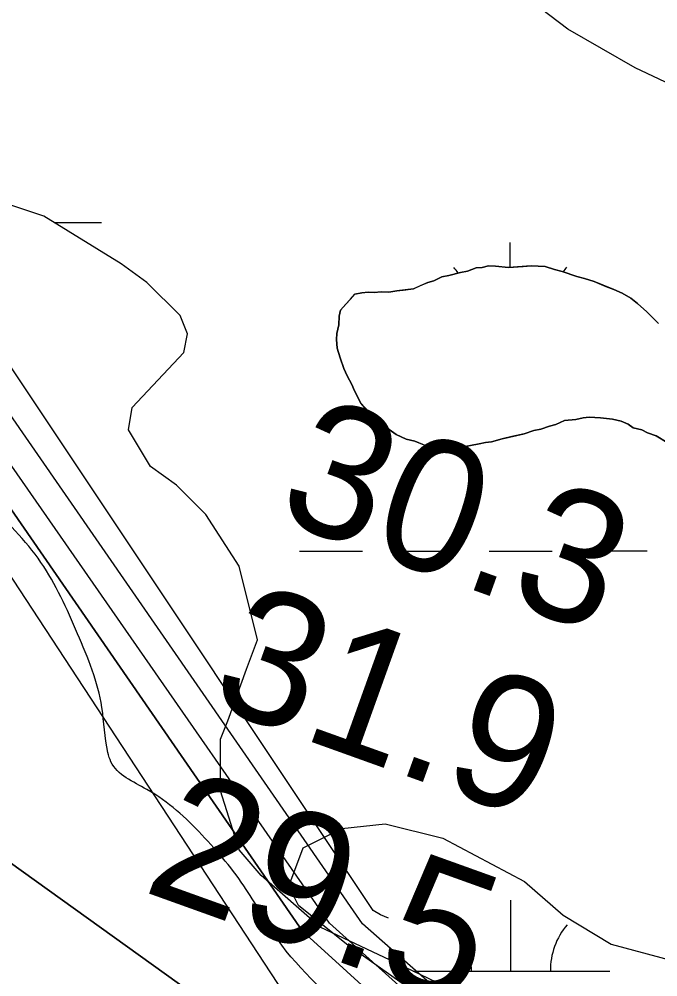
# Model space of a CAD drawing. Extents: x 3297753 to 3335611, y 652252 to 677623.
# Drawn here: x 3313761.6 to 3314084.8, y 670664.4 to 671149.1 of the extents above; entities that cross this region are included whole.
import ezdxf

# ---------------------------------------------------------------- set-up
doc = ezdxf.new("R2010")
doc.units = 0
for name, color, linetype in [('V-RIVR-EDGE', 7, 'Continuous'), ('V-RIVR-RANG', 7, 'Continuous'), ('V-SITE-VEGE', 7, 'Continuous'), ('V-TOPO-DPTH', 7, 'Continuous'), ('V-TOPO-MAJR', 7, 'Continuous'), ('V-TOPO-MINR', 7, 'Continuous'), ('V-TOPO-SHOR', 7, 'Continuous'), ('V-TOPO-WATR', 7, 'Continuous'), ('V-WETL-SWMP', 7, 'Continuous')]:
    doc.layers.add(name, color=color, linetype=linetype)

msp = doc.modelspace()

# ---------------------------------------------------------------- linework, layer by layer
at = {"layer": 'V-RIVR-EDGE'}
msp.add_spline([(3319128.45, 669896.06), (3319102.43, 669879.07), (3319066.7, 669858.6), (3318998.74, 669821.54), (3318951.36, 669795.67), (3318909.43, 669773.67), (3318888.84, 669759.37), (3318855.44, 669738.9), (3318784.76, 669700.69), (3318721.46, 669664.78), (3318663.98, 669631.57), (3318611.56, 669602.22), (3318546.3, 669558.18), (3318510.56, 669535.77), (3318467.46, 669512.61), (3318428.61, 669485.17), (3318397.15, 669465.86), (3318376.19, 669455.05), (3318341.63, 669437.3), (3318289.99, 669414.16), (3318221.27, 669382.92), (3318160.71, 669354.37), (3318105.57, 669327.36), (3318072.18, 669313.09), (3318054.32, 669302.28), (3318037.62, 669291.07), (3318008.5, 669278.35), (3317934.74, 669245.57), (3317848.15, 669204.67), (3317778.28, 669175.76), (3317690.15, 669136.42), (3317626.88, 669112.54), (3317574.87, 669094.44), (3317522.09, 669077.89), (3317438.26, 669052.51), (3317361.81, 669030.2), (3317325.33, 669020.99), (3317282.65, 669010.62), (3317240.35, 669001.03), (3317194.96, 668994.94), (3317157.73, 668992.7), (3317125.14, 668988.91), (3317099.93, 668988.19), (3317080.17, 668991.73), (3317051.86, 668995.29), (3317007.27, 668998.12), (3316976.25, 668998.19), (3316933.98, 668997.13), (3316897.13, 668994.12), (3316852.89, 668984.15), (3316825.35, 668979.18), (3316789.64, 668968.41), (3316757.83, 668964.61), (3316689.18, 668960.9), (3316637.21, 668958.7), (3316609.3, 668962.26), (3316564.32, 668966.25), (3316521.67, 668969.46), (3316453.44, 668978.16), (3316408.47, 668983.7), (3316370.87, 668990.77), (3316339.49, 669003.65), (3316308.11, 669017.68), (3316175.59, 669059.12), (3316062.44, 669095.85), (3316008.96, 669111.11), (3315957.45, 669138.77), (3315917.58, 669168.73), (3315889.7, 669185.47), (3315866.09, 669203.76), (3315831.26, 669231.38), (3315800.66, 669249.29), (3315742.55, 669272.71), (3315665.47, 669308.96), (3315570.21, 669365.04), (3315493.16, 669416.03), (3315408.38, 669475.19), (3315304.61, 669540.98), (3315222.53, 669595.48), (3315155.14, 669631.71), (3315081.54, 669664.47), (3315028.85, 669686.32), (3315002.89, 669692.59), (3314990.87, 669694.17), (3314966.07, 669703.92), (3314940.51, 669718.34), (3314918.45, 669734.68), (3314896.78, 669755.67), (3314868.14, 669779.01), (3314813.17, 669818.32), (3314771.76, 669851.38), (3314741.97, 669877.83), (3314699.03, 669923.3), (3314661.54, 669973.42), (3314624.43, 670022.77), (3314598.52, 670050.36), (3314575.3, 670069.81), (3314546.64, 670087.72), (3314523.39, 670093.98), (3314495.48, 670098.32), (3314476.1, 670103.8), (3314467.97, 670107.69), (3314463.32, 670108.87), (3314460.6, 670106.16), (3314446.25, 670107.75), (3314437.35, 670115.53), (3314433.12, 670128.33), (3314431.99, 670143.07), (3314432.42, 670158.97), (3314428.94, 670163.63), (3314421.21, 670172.57), (3314382.1, 670199.43), (3314356.16, 670215), (3314336.41, 670225.14), (3314320.51, 670227.5), (3314307.71, 670227.15), (3314297.63, 670226.01), (3314289.49, 670228.74), (3314284.07, 670233.41), (3314263.58, 670256.34), (3314234.21, 670300.24), (3314210.27, 670339.85), (3314183.99, 670376.37), (3314159.64, 670409.39), (3314121.77, 670464.55), (3314083.9, 670521.65), (3314058.41, 670561.27), (3314047.57, 670571.38), (3314026.29, 670588.89), (3314010.8, 670599.78), (3314004.22, 670603.29), (3313993.75, 670604.48), (3313981.34, 670603.73), (3313978.63, 670604.9), (3313958.88, 670618.91), (3313934.12, 670640.69), (3313892.34, 670683.45), (3313876.5, 670708.7), (3313854.08, 670736.29), (3313826.22, 670759.24), (3313808.02, 670773.25), (3313806.48, 670777.9), (3313803.44, 670800.79), (3313791.12, 670838.05), (3313772.59, 670874.16), (3313744.75, 670904.87), (3313727.33, 670918.48), (3313708.73, 670925.12), (3313696.34, 670933.3), (3313689.78, 670944.95), (3313684.39, 670960.08), (3313677.07, 670978.72), (3313670.11, 670989.59), (3313656.96, 671002.42), (3313636.06, 671018.37), (3313615.56, 671042.86), (3313603.21, 671064.6), (3313592, 671080.53), (3313565.34, 671118.21), (3313548.73, 671146.95), (3313542.16, 671155.89), (3313529.39, 671167.94), (3313523.99, 671178.43), (3313524.03, 671193.94), (3313519.42, 671213.73), (3313509.42, 671244.78), (3313493.98, 671276.23), (3313469.64, 671310.8), (3313446.46, 671348.09), (3313425.21, 671380.72), (3313399.72, 671423.82), (3313367.28, 671477.81), (3313340.62, 671517.82), (3313310.86, 671556.67), (3313282.64, 671593.97), (3313261.37, 671615.74), (3313235.84, 671644.11), (3313221.55, 671667.81), (3313207.66, 671695.76), (3313192.19, 671714.41), (3313177.9, 671738.49), (3313162.86, 671770.72), (3313133.13, 671822.76), (3313095.7, 671899.25), (3313081.44, 671936.12), (3313064.47, 671974.56), (3313049.43, 672009.11), (3313032.42, 672030.87), (3313011.53, 672048.37), (3313009.99, 672053.42), (3313008.06, 672060.01), (3313006.13, 672063.51), (3312992.2, 672075.57), (3312979.83, 672090.33), (3312969.4, 672106.65), (3312960.16, 672133.82), (3312954.78, 672153.61), (3312938.56, 672181.96), (3312919.25, 672214.19), (3312906.53, 672244.47), (3312890.32, 672278.25), (3312865.61, 672319.03), (3312852.49, 672347.37), (3312845.16, 672364.45), (3312835.9, 672379.6), (3312824.29, 672390.49), (3312817.34, 672405.24), (3312803.06, 672430.1), (3312791.09, 672451.46), (3312777.55, 672467.39), (3312769.05, 672479.04), (3312760.17, 672496.52), (3312756.37, 672525.22), (3312752.93, 672545.01), (3312743.29, 672569.47), (3312730.94, 672593.93), (3312715.09, 672611.42), (3312711.23, 672618.41), (3312711.24, 672622.67), (3312712.03, 672630.04), (3312706.63, 672640.14), (3312695.41, 672653.74), (3312691.54, 672656.07), (3312691.14, 672649.87), (3312671.75, 672650.31), (3312659.34, 672651.5), (3312656.63, 672653.45), (3312655.86, 672655.78), (3312655.87, 672660.43), (3312657.43, 672663.92), (3312662.48, 672667.39), (3312665.97, 672667.77), (3312673.34, 672666.2), (3312685.35, 672662.68), (3312689.62, 672663.45), (3312690.79, 672666.55), (3312680.75, 672685.19), (3312674.19, 672698.39), (3312664.92, 672710.43), (3312661.46, 672722.85), (3312652.59, 672744.59), (3312642.56, 672764.78), (3312630.57, 672779.93), (3312620.16, 672802.45), (3312606.63, 672821.49), (3312599.68, 672834.69), (3312586.93, 672851.79), (3312575.75, 672877.02), (3312565.35, 672908.07), (3312555.31, 672925.55), (3312544.5, 672942.64), (3312535.26, 672972.13), (3312524.49, 673007.45), (3312515.25, 673033.46), (3312497.53, 673081.2), (3312492.13, 673094.79), (3312486.34, 673107.21), (3312471.64, 673121.21), (3312462.35, 673128.6), (3312455.8, 673144.9), (3312445.42, 673179.05), (3312425.74, 673220.21), (3312421.51, 673234.18), (3312420.76, 673246.2), (3312418.07, 673255.52), (3312403.05, 673297.05), (3312376.45, 673363.04), (3312353.73, 673425.15), (3312312.85, 673516.77), (3312308.21, 673522.99), (3312298.14, 673529.99), (3312295.83, 673533.88), (3312295.85, 673544.73), (3312295.12, 673561.41), (3312291.28, 673578.1), (3312279.73, 673610.7), (3312265.87, 673650.68), (3312259.71, 673670.47), (3312252.8, 673700.35), (3312246.26, 673718.98), (3312244.32, 673722.09), (3312239.68, 673724.43), (3312231.16, 673731.43), (3312227.69, 673739.58), (3312227.32, 673747.72), (3312225.82, 673765.18), (3312221.6, 673783.8), (3312215.06, 673806.7), (3312206.57, 673824.56), (3312195.79, 673854.84), (3312188.51, 673891.7), (3312185.84, 673909.15), (3312175.82, 673935.94), (3312163.09, 673960.4), (3312160, 673967.78), (3312160.04, 673981.35), (3312156.21, 674003.85), (3312152.77, 674023.64), (3312140.46, 674063.61), (3312122.78, 674126.09), (3312116.65, 674157.13), (3312105.91, 674205.24), (3312092.04, 674242.9), (3312078.92, 674267.36), (3312075.46, 674280.55), (3312073.94, 674291.42), (3312066.22, 674307.33), (3312063.91, 674314.71), (3312064.71, 674322.46), (3312065.11, 674329.05), (3312058.54, 674339.54), (3312053.53, 674350.02), (3312051.61, 674359.72), (3312049.32, 674374.47), (3312044.35, 674402.79), (3312044.36, 674407.44), (3312047.87, 674412.86), (3312049.43, 674416.35), (3312048.66, 674421.39), (3312045.18, 674426.44), (3312039.37, 674428.4), (3312032.48, 674462.93), (3312024.43, 674503.67), (3312017.91, 674530.05), (3312012.49, 674533.56), (3312009.01, 674538.61), (3312009.02, 674542.1), (3312012.13, 674544.42), (3312016.39, 674545.18), (3312017.96, 674549.83), (3312015.68, 674570.39), (3312009.91, 674590.18), (3312007.59, 674592.9), (3312003.33, 674595.24), (3311998.68, 674597.58), (3311999.85, 674600.68), (3312002.58, 674604.55), (3312002.98, 674610.75), (3311997.59, 674625.12), (3311996.83, 674634.04), (3311998.04, 674649.93), (3311996.9, 674660.41), (3311993.04, 674667.4), (3311982.99, 674679.44), (3311982.63, 674692.63), (3311982.3, 674714.74), (3311983.86, 674718.22), (3311981.19, 674735.29), (3311978.87, 674739.95), (3311972.69, 674751.6), (3311964.98, 674768.3), (3311960.36, 674783.43), (3311953.45, 674811.76), (3311951.57, 674835.81), (3311949.71, 674865.28), (3311946.65, 674884.29), (3311939.31, 674896.33), (3311937.78, 674903.71), (3311938.58, 674914.17), (3311938.22, 674925.42), (3311931.71, 674958.01), (3311920.93, 674990.23), (3311909.78, 675028.65), (3311896.69, 675065.91), (3311889.78, 675096.56), (3311885.56, 675114.41), (3311882.47, 675119.07), (3311872.01, 675124.14), (3311865.03, 675124.16), (3311859.2, 675119.13), (3311856.86, 675114.48), (3311856.85, 675109.44), (3311858.39, 675104.78), (3311869.62, 675098.94), (3311876.19, 675089.62), (3311876.19, 675087.68), (3311871.92, 675086.91), (3311863, 675086.93), (3311853.69, 675086.18), (3311849.41, 675081.54), (3311847.07, 675075.73), (3311847.06, 675072.24), (3311847.05, 675067.2), (3311849.75, 675059.43), (3311848.96, 675056.33), (3311844.3, 675053.63), (3311838.87, 675052.09), (3311833.83, 675052.1), (3311831.13, 675057.93), (3311827.66, 675068.79), (3311827.68, 675074.22), (3311826.91, 675076.16), (3311824.58, 675077.72), (3311819.54, 675077.73), (3311814.88, 675073.87), (3311809.84, 675072.72), (3311793.15, 675068.1), (3311785, 675068.12), (3311778.04, 675073.57), (3311775.72, 675079.39), (3311778.47, 675091.41), (3311781.6, 675104.2), (3311784.33, 675108.46), (3311789.38, 675112.32), (3311788.61, 675115.04), (3311783.57, 675116.99), (3311782.42, 675122.04), (3311782.43, 675125.91), (3311787.88, 675135.21), (3311787.51, 675139.09), (3311785.18, 675141.03), (3311771.6, 675136.41), (3311760.74, 675134.89), (3311735.92, 675134.17), (3311725.83, 675133.81), (3311723.51, 675134.59), (3311722.36, 675138.86), (3311722.39, 675153.6), (3311723.2, 675168.72), (3311725.94, 675175.69), (3311733.33, 675184.2), (3311735.67, 675190.79), (3311740.38, 675212.11)], degree=3, dxfattribs=at)
at = {"layer": 'V-SITE-VEGE'}
for points in [[(3314075.79, 671160.98), (3314105.01, 671146.36), (3314124.49, 671134.18), (3314161, 671124.44), (3314185.35, 671114.69), (3314214.56, 671102.51), (3314229.17, 671090.33), (3314236.48, 671073.27), (3314238.91, 671065.96), (3314217, 671063.52), (3314161, 671083.02), (3314073.36, 671124.44), (3314039.27, 671143.93), (3313997.88, 671175.6)], [(3313968.67, 670651.76), (3313927.28, 670681), (3313902.94, 670700.49), (3313898.07, 670710.24), (3313905.37, 670729.73), (3313924.85, 670739.48), (3313946.76, 670741.91), (3313975.97, 670734.6), (3314017.36, 670712.67), (3314036.84, 670695.62), (3314061.18, 670681), (3314097.71, 670671.26), (3314136.66, 670651.76)]]:
    msp.add_lwpolyline(points, dxfattribs=at)
at = {"layer": 'V-TOPO-DPTH'}
for points in [[(3312832.93, 671795.35), (3313281.1, 671064.01), (3313282.73, 671062.63), (3313283.3, 671062.2), (3313900.83, 670619.03), (3313904.25, 670616.62), (3313907.69, 670614.23), (3313911.16, 670611.9), (3313914.65, 670609.59), (3313919.14, 670606.68), (3313920.38, 670605.82), (3313921.58, 670604.92), (3313924.71, 670601.8), (3314495.18, 670005.57), (3314502.85, 670000.42), (3314503.45, 669999.99), (3314505.08, 669998.47), (3314506.58, 669995.95), (3314538.13, 669907.92)], [(3314538.13, 669907.92), (3314506.58, 669995.95), (3314505.08, 669998.47), (3314503.45, 669999.99), (3314502.85, 670000.42), (3314495.18, 670005.57), (3313924.71, 670601.8), (3313921.58, 670604.92), (3313920.38, 670605.82), (3313919.14, 670606.68), (3313914.65, 670609.59), (3313911.16, 670611.9), (3313907.69, 670614.23), (3313904.25, 670616.62), (3313900.83, 670619.03), (3313283.3, 671062.2), (3313282.73, 671062.63), (3313281.1, 671064.01), (3312832.93, 671795.35)], [(3313451.68, 671343.68), (3313904.97, 670687.54), (3314482.8, 670161.99), (3314502.84, 670156.17), (3314523.08, 670151.08), (3314543.45, 670146.46), (3314653.22, 670123.66), (3314672.29, 670119.35), (3314691.24, 670114.6), (3314710.01, 670109.2), (3314728.67, 670103.36), (3314746.82, 670096.37), (3314764.41, 670088.32), (3314781.19, 670078.67), (3314797.41, 670067.95), (3314809.35, 670059.25)]]:
    msp.add_lwpolyline(points, dxfattribs=at)
at = {"layer": 'V-TOPO-MAJR'}
msp.add_lwpolyline([(3313948.51, 670694.15), (3313944.46, 670695.79), (3313940.7, 670698.01), (3313459.15, 671420.33)], dxfattribs=at)
at = {"layer": 'V-TOPO-MINR'}
for points in [[(3314483.26, 670126.41), (3313898.92, 670651.34), (3313069.6, 671916.14)], [(3314861.3, 670149.69), (3314514.8, 670187.05), (3314510.55, 670187.62), (3314506.33, 670188.36), (3313935.29, 670691.32), (3313437.54, 671410.57)], [(3314819.89, 670125.25), (3314788.6, 670131.99), (3314757.06, 670137.66), (3314525.06, 670173.18), (3314515.04, 670174.93), (3314505.08, 670176.96), (3314495.22, 670179.4), (3314485.41, 670182.12), (3313918.62, 670691.56), (3313439.94, 671379.94)], [(3314809.35, 670059.25), (3314797.41, 670067.95), (3314781.19, 670078.67), (3314764.41, 670088.32), (3314746.82, 670096.37), (3314728.67, 670103.36), (3314710.01, 670109.2), (3314691.24, 670114.6), (3314672.29, 670119.35), (3314653.22, 670123.66), (3314543.45, 670146.46), (3314523.08, 670151.08), (3314502.84, 670156.17), (3314482.8, 670161.99), (3313904.97, 670687.54), (3313451.68, 671343.68)]]:
    msp.add_lwpolyline(points, dxfattribs=at)
at = {"layer": 'V-TOPO-SHOR'}
for points in [[(3313961.17, 671012.6), (3313964.76, 671014.22), (3313968.35, 671015.83), (3313971.47, 671016.57), (3313975.52, 671018.61), (3313979.08, 671019.34), (3313984.87, 671020.85), (3313988.43, 671021.59), (3313992.9, 671023.16), (3313995.99, 671023.47), (3313999.11, 671024.22), (3314002.63, 671024.07), (3314009.21, 671023.35), (3314016.72, 671023.91), (3314020.7, 671024.18), (3314027.74, 671023.89), (3314032.52, 671022.36), (3314036.44, 671021.31), (3314043.83, 671018.8), (3314047.75, 671017.75), (3314052.53, 671016.23), (3314058.6, 671013.76), (3314062.5, 671012.28), (3314066.82, 671010.33), (3314071.13, 671007.95), (3314074.54, 671005.16), (3314079.2, 671000.99), (3314083.01, 670997.31), (3314085.12, 670995.02)], [(3314089.62, 670934.9), (3314084.04, 670938.22), (3314079.69, 670939.73), (3314076.67, 670941.18), (3314072.31, 670942.24), (3314069.75, 670944.11), (3314066.28, 670945.58), (3314061.92, 670946.65), (3314055.78, 670947.35), (3314050.06, 670947.59), (3314046.96, 670947.28), (3314043.41, 670946.55), (3314037.66, 670945.91), (3314033.16, 670943.9), (3314030.05, 670943.15), (3314025.57, 670941.58), (3314022.02, 670940.85), (3314017.1, 670939.29), (3314010.87, 670937.8), (3314005.98, 670936.68), (3314000.62, 670935.14), (3313997.53, 670934.83), (3313994.41, 670934.09), (3313986.42, 670932.66), (3313982.44, 670932.39), (3313978.43, 670931.24), (3313971.83, 670931.52), (3313967.93, 670933.01), (3313961.86, 670935.46), (3313957.5, 670936.53), (3313952.32, 670938.95), (3313947.61, 670942.24), (3313943.34, 670945.5), (3313938.69, 670950.11), (3313936.58, 670952.4), (3313934.48, 670954.69), (3313931.22, 670961), (3313930.03, 670964.13), (3313927.58, 670968.64), (3313925.97, 670972.24), (3313923.99, 670977.61), (3313922.44, 670982.52), (3313922.18, 670986.94), (3313922.31, 670990.02), (3313923.38, 670994.38), (3313923.57, 670998.78), (3313924.14, 671001.84), (3313926.91, 671004.8), (3313929.22, 671007.35), (3313931.53, 671009.9), (3313935.08, 671010.63), (3313938.18, 671010.94), (3313941.26, 671010.81), (3313944.8, 671011.1), (3313948.75, 671010.93), (3313952.75, 671011.64)], [(3313952.75, 671011.64), (3313955.85, 671011.95), (3313961.17, 671012.6)]]:
    msp.add_lwpolyline(points, dxfattribs=at)
at = {"layer": 'V-TOPO-WATR'}
msp.add_lwpolyline([(3314538.13, 669907.92), (3314506.58, 669995.95), (3314505.08, 669998.47), (3314503.45, 669999.99), (3314502.85, 670000.42), (3314495.18, 670005.57), (3313924.71, 670601.8), (3313921.58, 670604.92), (3313920.38, 670605.82), (3313919.14, 670606.68), (3313914.65, 670609.59), (3313911.16, 670611.9), (3313907.69, 670614.23), (3313904.25, 670616.62), (3313900.83, 670619.03), (3313283.3, 671062.2), (3313282.73, 671062.63), (3313281.1, 671064.01), (3312832.93, 671795.35)], dxfattribs=at)
at = {"layer": 'V-WETL-SWMP'}
for p, q in [((3313779.28, 671046.17), (3313803.23, 671046.19)), ((3314010.1, 671023.41), (3314010.09, 671035.97)), ((3313903.4, 670879.79), (3313935.4, 670879.83)), ((3313951.4, 670879.84), (3313983.4, 670879.88)), ((3313999.4, 670879.89), (3314031.4, 670879.92)), ((3314047.4, 670879.94), (3314079.4, 670879.97)), ((3314010.46, 670667.3), (3314010.42, 670703.3)), ((3313960.96, 670667.25), (3314060.46, 670667.35))]:
    msp.add_line(p, q, dxfattribs=at)
for points in [[(3313988.45, 670654.16), (3313949.29, 670672.8), (3313913.87, 670689.58), (3313884.04, 670715.69), (3313872.85, 670728.74), (3313863.53, 670758.57), (3313863.53, 670784.67), (3313867.26, 670793.99), (3313876.58, 670820.09), (3313882.18, 670835.01), (3313872.85, 670872.29), (3313856.07, 670898.4), (3313841.16, 670913.31), (3313828.11, 670922.63), (3313816.92, 670941.28), (3313818.79, 670952.46), (3313844.89, 670980.43), (3313846.75, 670989.75), (3313843.02, 670999.07), (3313826.24, 671015.85), (3313813.19, 671025.17), (3313774.04, 671049.41), (3313757.26, 671055)], [(3314085.12, 670995.02), (3314083.01, 670997.31), (3314079.2, 671000.99), (3314074.53, 671005.16), (3314071.13, 671007.95), (3314066.82, 671010.33), (3314062.5, 671012.28), (3314052.53, 671016.22), (3314047.75, 671017.75), (3314043.83, 671018.8), (3314036.44, 671021.31), (3314032.52, 671022.36), (3314027.74, 671023.89), (3314020.7, 671024.18), (3314009.21, 671023.35), (3314002.63, 671024.07), (3313999.11, 671024.22), (3313996, 671023.47), (3313992.9, 671023.16), (3313988.42, 671021.58), (3313984.87, 671020.85), (3313979.08, 671019.34), (3313975.52, 671018.61), (3313971.47, 671016.58), (3313968.35, 671015.83), (3313961.17, 671012.61), (3313952.75, 671011.64), (3313948.76, 671010.93), (3313944.8, 671011.1), (3313941.26, 671010.81), (3313938.18, 671010.94), (3313935.08, 671010.63), (3313931.53, 671009.9), (3313924.14, 671001.84), (3313923.57, 670998.78), (3313923.38, 670994.38), (3313922.31, 670990.02), (3313922.18, 670986.94), (3313922.44, 670982.52), (3313923.99, 670977.61), (3313925.97, 670972.24), (3313927.58, 670968.64), (3313930.03, 670964.13), (3313931.22, 670961)], [(3313931.22, 670961), (3313934.48, 670954.69), (3313938.69, 670950.11), (3313943.34, 670945.5), (3313947.61, 670942.24), (3313952.32, 670938.95), (3313957.5, 670936.53), (3313961.86, 670935.46), (3313971.83, 670931.52), (3313978.43, 670931.24), (3313982.44, 670932.39), (3313986.42, 670932.66), (3313994.41, 670934.09), (3313997.53, 670934.83), (3314000.62, 670935.14), (3314005.98, 670936.68), (3314017.1, 670939.29), (3314022.02, 670940.85), (3314025.57, 670941.58), (3314030.05, 670943.15), (3314033.16, 670943.9), (3314037.65, 670945.91), (3314043.41, 670946.55), (3314046.96, 670947.28), (3314050.06, 670947.59), (3314055.78, 670947.35), (3314061.92, 670946.65), (3314066.28, 670945.58), (3314069.74, 670944.11), (3314072.31, 670942.24), (3314076.67, 670941.18), (3314079.69, 670939.73), (3314084.04, 670938.22), (3314089.62, 670934.9)]]:
    msp.add_lwpolyline(points, dxfattribs=at)
for centre, start, end in [((3313954.88, 671000.39), 34.9258, 40.8301), ((3314065.36, 671000.51), 139.2865, 144.0744), ((3313955.22, 670667.72), 359.2865, 40.8301), ((3314065.7, 670667.83), 139.2865, 180.8301)]:
    msp.add_arc(centre, 35.25, start, end, dxfattribs=at)

# ---------------------------------------------------------------- texts
at = {"layer": 'V-RIVR-RANG'}
for s, p in [('30.3', (3313890.21, 670896.5)), ('31.9', (3313856.41, 670802.38)), ('29.5', (3313823.1, 670708.09))]:
    msp.add_text(s, height=67, rotation=340.2483, dxfattribs=at).set_placement(p)

doc.saveas('drawing.dxf')
